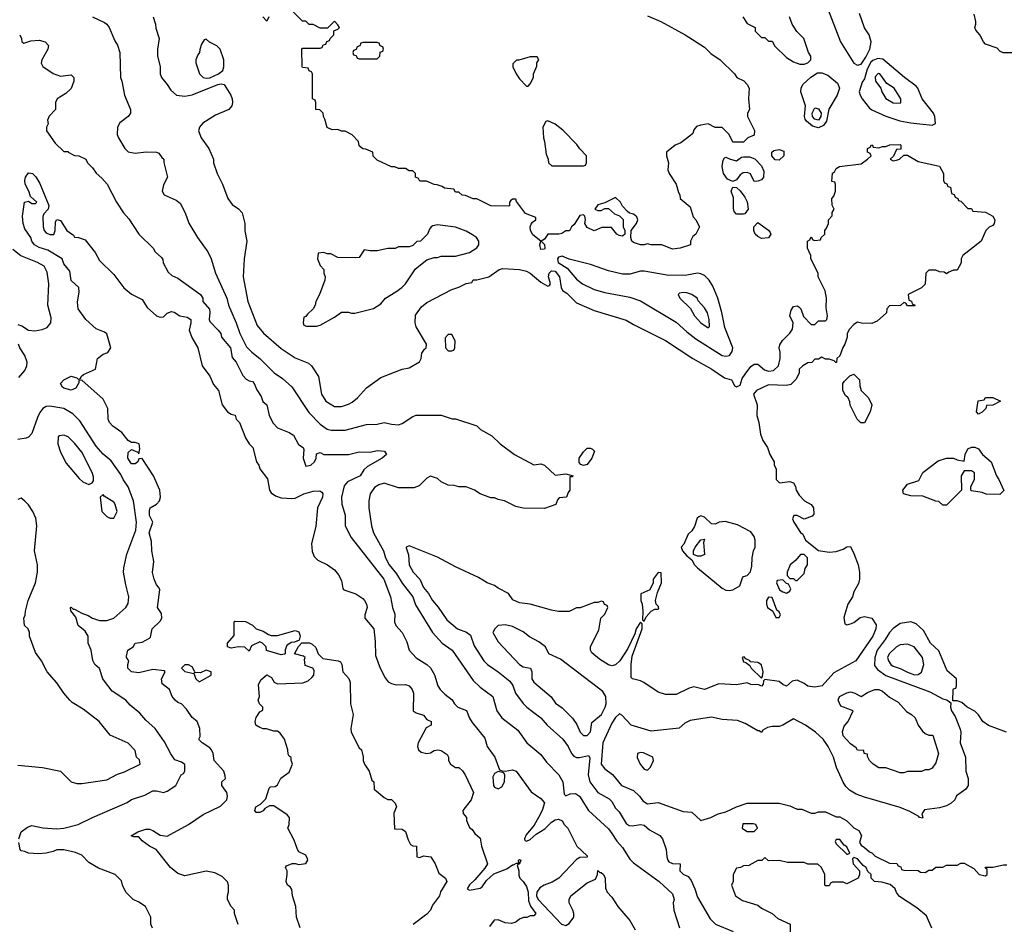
# Model space of a CAD drawing. Header units: inches. Extents: x 2348341 to 2479810, y 460419 to 613669.
# Tile 314 of 656: x 2362941 to 2368475, y 573070 to 578155. Entities that reach past the tile are written whole.
import ezdxf

# ---------------------------------------------------------------- set-up
doc = ezdxf.new("R2010")
doc.units = ezdxf.units.IN
doc.header["$MEASUREMENT"] = 0
doc.layers.add('C3567', color=7, linetype='Continuous')

msp = doc.modelspace()

# ---------------------------------------------------------------- linework, layer by layer
at = {"layer": 'C3567', "color": 2}
for points, elevation in [([(2366470, 578176), (2366544, 578144), (2366682, 578070), (2366790, 578001), (2366824.9, 577964.9), (2366878, 577930), (2366958, 577850), (2366972, 577830), (2367010.7, 577810.7), (2367030.7, 577790.7), (2367041, 577770), (2367038, 577710), (2367042, 577650), (2367032, 577630), (2367032, 577610), (2367071.1, 577531.1), (2367070, 577506), (2367034, 577490), (2367010, 577466), (2366950, 577466), (2366928, 577510), (2366890, 577548), (2366850, 577548.7), (2366810, 577569), (2366770, 577562.7), (2366744.7, 577555.3), (2366730, 577535.3), (2366724, 577516), (2366714, 577506), (2366656.7, 577463.3), (2366626, 577450), (2366576, 577410), (2366576, 577390), (2366586.8, 577350), (2366584.7, 577310), (2366591.1, 577291.1), (2366630.8, 577230.8), (2366643.6, 577183.6), (2366652, 577170), (2366654, 577150), (2366710, 577102), (2366726, 577046), (2366742, 577030), (2366762, 576990), (2366742, 576950), (2366724.7, 576935.3), (2366712, 576910), (2366710.9, 576889.1), (2366654, 576870), (2366610, 576864), (2366550, 576888.7), (2366491.1, 576888.9), (2366470, 576895.3), (2366450.9, 576889.1), (2366430.9, 576889.1), (2366390, 576902), (2366382, 576910), (2366375.3, 576930), (2366378, 576970), (2366408.7, 577010), (2366415.3, 577030), (2366410, 577046), (2366390, 577062), (2366368, 577068), (2366356.4, 577076.4), (2366330, 577106), (2366318, 577130), (2366290, 577155.3), (2366230, 577126), (2366190, 577114), (2366174, 577090), (2366190, 577082), (2366210, 577082), (2366230, 577094), (2366250, 577094), (2366283.6, 577063.6), (2366312.7, 577052.7), (2366332, 577032), (2366332, 576990), (2366342, 576970), (2366342, 576950), (2366330, 576938), (2366310, 576942), (2366298, 576950), (2366267.3, 576987.3), (2366212.7, 576987.3), (2366170, 576968), (2366130, 576986), (2366118, 577010), (2366122, 577030), (2366118, 577050), (2366110, 577058), (2366090, 577054), (2366057.3, 577002.7), (2366042, 576990), (2366031.6, 576968.4), (2366010, 576968), (2365987.9, 576952.1), (2365970.7, 576949.3), (2365910, 576949.2), (2365890, 576922), (2365872, 576910), (2365890, 576892), (2365892.4, 576870), (2365890, 576864), (2365870, 576862.7), (2365864.5, 576890), (2365869.2, 576910), (2365824.9, 576944.9), (2365811.3, 576970), (2365809.3, 576990), (2365815.1, 577004.9), (2365823.3, 577016.7), (2365842, 577030), (2365842, 577042), (2365784.8, 577064.8), (2365732.9, 577132.9), (2365730, 577146), (2365710, 577146), (2365702, 577138), (2365694, 577130), (2365694, 577110), (2365690, 577106), (2365590, 577108), (2365510, 577148), (2365490, 577148), (2365447.3, 577167.3), (2365428.4, 577168.4), (2365410, 577186), (2365390, 577186), (2365382, 577202), (2365328.4, 577208.4), (2365316.4, 577216.4), (2365287.3, 577227.3), (2365270, 577228), (2365227.3, 577247.3), (2365190, 577248), (2365182, 577262), (2365166, 577270), (2365166, 577290), (2365150, 577306), (2365130, 577306), (2365110, 577318), (2365070, 577318), (2365050, 577328), (2365030, 577328), (2364950, 577366), (2364927.3, 577387.3), (2364926, 577410), (2364887.3, 577427.3), (2364870, 577428), (2364850, 577446), (2364846, 577470), (2364810, 577508), (2364770, 577528), (2364750, 577528), (2364730, 577538), (2364696.4, 577536.4), (2364669.3, 577549.3), (2364656.4, 577596.4), (2364648, 577610), (2364646, 577630), (2364627.3, 577647.3), (2364606, 577650), (2364606, 577690), (2364602, 577702), (2364586, 577710), (2364586, 577850), (2364582, 577862), (2364567.3, 577867.3), (2364562, 577882), (2364530, 577886), (2364528, 577890), (2364526, 577990), (2364530, 577994), (2364630, 577994), (2364642, 577998), (2364647.3, 578012.7), (2364662, 578018), (2364667.3, 578032.7), (2364682, 578038), (2364686, 578050), (2364706, 578070), (2364707.3, 578092.7), (2364730, 578102), (2364738, 578110), (2364730, 578126), (2364710, 578146), (2364672, 578108), (2364630, 578108), (2364590, 578128), (2364568.4, 578128.4), (2364550, 578146), (2364530, 578146), (2364470, 578206)], 98), ([(2367475.1, 578235.1), (2367554.8, 578030), (2367630, 577911), (2367650, 577898.8), (2367670, 577904.7), (2367696.2, 577943.8), (2367719.5, 577990), (2367726, 578030), (2367715.3, 578070), (2367689.6, 578109.6), (2367662, 578190)], 102), ([(2368631.1, 578168.9), (2368634, 578110), (2368612, 578070), (2368592, 578050), (2368556.9, 577983.1), (2368530, 577968), (2368468.4, 577968.4), (2368450, 577978), (2368434, 577994), (2368370, 578018), (2368358, 578030), (2368338, 578070), (2368315.3, 578095.3), (2368309, 578110), (2368315.3, 578130), (2368314.6, 578145.4), (2368306.3, 578186.3)], 98), ([(2363350, 578170.8), (2363418.5, 578138.5), (2363431.3, 578130), (2363444.7, 578110), (2363475.3, 578035.3), (2363490.7, 578010.7), (2363504.7, 577970), (2363506.8, 577830), (2363514.8, 577810), (2363531, 577730), (2363564.7, 577650), (2363564.7, 577630), (2363551, 577610), (2363504.2, 577575.8), (2363490.4, 577550), (2363488.5, 577510), (2363497, 577490), (2363532.2, 577430), (2363551.5, 577411.5), (2363590, 577405.2), (2363652.1, 577412.1), (2363710.9, 577410.9), (2363723.6, 577403.6), (2363739.6, 577379.6), (2363750.9, 577370.9), (2363751.6, 577351.6), (2363771.3, 577270), (2363750, 577226), (2363742, 577190), (2363754, 577170), (2363819.8, 577139.8), (2363843.6, 577123.6), (2363872, 577070), (2363891.1, 577011.1), (2363941, 576930), (2363998.8, 576850), (2364017.3, 576810), (2364040.7, 576730), (2364104.9, 576590), (2364115.5, 576550), (2364158, 576450), (2364178, 576390), (2364215.9, 576315.9), (2364245.8, 576285.8), (2364291.3, 576250), (2364370.6, 576170.6), (2364417.5, 576137.5), (2364470, 576091.3), (2364567.1, 575947.1), (2364630, 575880.7), (2364670, 575854), (2364692.5, 575847.5), (2364770, 575847.3), (2364890, 575878.8), (2364950, 575881), (2364990, 575891), (2365030, 575881), (2365070, 575878), (2365090, 575884.7), (2365150, 575924.7), (2365169.1, 575930.9), (2365310, 575931.3), (2365371.6, 575911.6), (2365390, 575911.3), (2365510, 575872), (2365531.1, 575851.1), (2365595.3, 575815.3), (2365642, 575770), (2365722, 575710), (2365830, 575652), (2365870, 575658), (2365890, 575651), (2365950, 575594), (2366010, 575602), (2366051.6, 575591.6), (2366046, 575586), (2366034, 575586), (2366034, 575510), (2366023.6, 575496.4), (2366014, 575470), (2365972.7, 575467.3), (2365963.6, 575456.4), (2365954, 575430), (2365890, 575408), (2365771.6, 575408.4), (2365730, 575418), (2365666, 575450), (2365630, 575458), (2365610, 575468), (2365590, 575468), (2365530, 575488.7), (2365498, 575510), (2365450, 575528.7), (2365410, 575528.7), (2365383.6, 575536.4), (2365350, 575538), (2365310, 575558), (2365290, 575575.3), (2365250, 575588), (2365230, 575578), (2365185.4, 575534.6), (2365156.9, 575523.1), (2365070, 575524), (2364990, 575549), (2364959.8, 575540.2), (2364935.3, 575524.7), (2364910.9, 575489.1), (2364904, 575450), (2364904, 575410), (2364919.1, 575310), (2364930.5, 575270), (2364985.5, 575170), (2364998, 575130), (2365017.1, 575090), (2365059.2, 575039.2), (2365090, 574986.8), (2365150, 574911), (2365164.9, 574864.9), (2365260.7, 574710), (2365316, 574650), (2365371.3, 574610), (2365490, 574440.7), (2365530, 574402.8), (2365601, 574350), (2365622.8, 574270), (2365650, 574231.3), (2365741.4, 574161.4), (2365791.3, 574090), (2365870, 574024.7), (2365901.1, 573981.1), (2365970.7, 573910), (2365994, 573870), (2366000.7, 573800.7), (2366010, 573791.3), (2366035.9, 573804.1), (2366064.7, 573804.7), (2366087.7, 573790), (2366138.8, 573710), (2366250, 573606), (2366270, 573581), (2366296.4, 573536.4), (2366330, 573501), (2366370, 573436), (2366390, 573416), (2366536, 573310), (2366610, 573242), (2366618.8, 573210), (2366614.8, 573190), (2366618, 573150), (2366650.4, 573050)], 94), ([(2363691.6, 578171.6), (2363704.7, 578130), (2363706.4, 578106.4), (2363724.7, 578050), (2363716, 577990), (2363716, 577950), (2363730.9, 577890.9), (2363731, 577850), (2363738, 577830), (2363770.6, 577790.6), (2363790, 577758), (2363822, 577730), (2363870, 577724.9), (2363910, 577732.7), (2364054, 577790), (2364074.3, 577794.3), (2364090.2, 577790.2), (2364128.2, 577730), (2364135.8, 577710), (2364137.1, 577690), (2364132.7, 577670), (2364116.3, 577650), (2364041.7, 577618.3), (2363970, 577573.2), (2363950.8, 577550), (2363946.8, 577530), (2363961, 577490), (2364004.7, 577430), (2364030.7, 577370.7), (2364031.3, 577350), (2364051, 577290), (2364081, 577230), (2364111.3, 577150), (2364135.3, 577115.3), (2364170, 577091.3), (2364191, 577070), (2364206, 577010), (2364207.1, 576967.1), (2364218, 576910), (2364202.8, 576810), (2364197.3, 576710), (2364224, 576570), (2364276.7, 576436.7), (2364312.3, 576392.3), (2364410, 576307.3), (2364490, 576254.8), (2364564.5, 576224.5), (2364581, 576210), (2364620.7, 576150), (2364637.3, 576050), (2364661, 576010), (2364710, 575980.7), (2364750, 575980.7), (2364790, 575994), (2364810, 576004), (2364839, 576030), (2364890, 576086), (2364970, 576142.8), (2365090, 576191), (2365130, 576198), (2365188.4, 576231.6), (2365198, 576250), (2365200.4, 576279.6), (2365216.4, 576303.6), (2365226, 576310), (2365228, 576330), (2365170, 576428.7), (2365163.7, 576450), (2365166.3, 576493.7), (2365198.6, 576541.4), (2365230, 576566), (2365370, 576638), (2365408.9, 576651.1), (2365450, 576672), (2365482, 576678), (2365490, 576692), (2365510, 576692), (2365578, 576710), (2365635.3, 576750), (2365656.8, 576756.8), (2365750.6, 576750.6), (2365790, 576740.7), (2365810.4, 576730.4), (2365870, 576678.8), (2365910, 576656), (2365919.3, 576660.7), (2365924, 576670), (2365914, 576710), (2365916.9, 576730), (2365930, 576743.1), (2365950, 576740.8), (2365975, 576710), (2365984, 576650), (2365992.2, 576632.2), (2366016.7, 576616.7), (2366070, 576564), (2366170, 576520.7), (2366350, 576466), (2366390, 576441), (2366570, 576351), (2366724.7, 576250), (2366831.3, 576190), (2366902.5, 576142.5), (2366942, 576130), (2366958, 576098), (2366970, 576091.3), (2366990, 576101), (2367002.5, 576137.5), (2367018, 576162), (2367050, 576204.7), (2367070, 576218), (2367090, 576218), (2367127.5, 576187.5), (2367150, 576178.8), (2367178, 576182), (2367205.2, 576210), (2367215.3, 576250), (2367214.6, 576285.4), (2367208.7, 576310), (2367213.6, 576326.4), (2367228.9, 576351.1), (2367270, 576392), (2367284.7, 576415.3), (2367289, 576450), (2367269, 576490), (2367278, 576522), (2367290, 576542), (2367310, 576546), (2367321, 576541), (2367331.3, 576530), (2367346, 576486), (2367390, 576442), (2367410, 576442), (2367430, 576462), (2367470, 576462), (2367478, 576470), (2367482, 576490), (2367474.6, 576534.6), (2367475.3, 576590), (2367469, 576630), (2367428.7, 576710), (2367428, 576730), (2367388, 576810), (2367388, 576830), (2367368, 576870), (2367368, 576910), (2367382, 576918), (2367390, 576934), (2367398, 576918), (2367410, 576914), (2367442, 576918), (2367446, 576930), (2367466, 576950), (2367466, 576970), (2367476.4, 576983.6), (2367486, 577010), (2367486, 577030), (2367507.3, 577052.7), (2367508.4, 577071.6), (2367518, 577090), (2367507.3, 577112.7), (2367506, 577150), (2367516.4, 577163.6), (2367526, 577190), (2367526, 577230), (2367522, 577242), (2367506, 577246), (2367510, 577291.3), (2367520.4, 577299.6), (2367530, 577318), (2367548, 577330), (2367670, 577344.7), (2367706, 577370), (2367726, 577390), (2367722, 577402), (2367706, 577410), (2367706, 577430), (2367722, 577438), (2367728.4, 577451.6), (2367734, 577450), (2367738, 577438), (2367770, 577434), (2367790, 577442), (2367810, 577442), (2367832, 577452), (2367890, 577454), (2367894, 577450), (2367892.7, 577427.3), (2367870, 577426), (2367852.7, 577387.3), (2367834, 577370), (2367850, 577362), (2367870, 577364.7), (2367886, 577370), (2367910, 577394), (2367930, 577394), (2367990, 577358), (2368111, 577331), (2368134, 577290), (2368134, 577250), (2368138, 577238), (2368152.7, 577232.7), (2368158, 577218), (2368172.7, 577212.7), (2368178, 577178), (2368192.7, 577172.7), (2368198, 577158), (2368214, 577150), (2368218, 577138), (2368230, 577134), (2368270, 577094), (2368290, 577094), (2368298, 577078), (2368370, 577072), (2368411.1, 577051.1), (2368422, 577030), (2368418, 577010), (2368410, 576998), (2368390, 576988), (2368371.1, 576968.9), (2368344.7, 576910), (2368242, 576830), (2368232, 576810), (2368231.6, 576788.4), (2368210, 576746), (2368190, 576746), (2368163.6, 576736.4), (2368150, 576726), (2368136.4, 576736.4), (2368110, 576738), (2368090, 576746), (2368050, 576746), (2368034, 576730), (2368031.1, 576668.9), (2368010, 576648), (2367934, 576610), (2367938, 576578), (2367952.7, 576572.7), (2367958, 576558), (2367974, 576550), (2367970, 576546), (2367930, 576546), (2367922, 576562), (2367910, 576566), (2367891.6, 576548.4), (2367830, 576546), (2367814, 576530), (2367812.7, 576507.3), (2367759.6, 576460.4), (2367730, 576448), (2367671.6, 576448.4), (2367650, 576454), (2367630, 576442), (2367604.5, 576415.5), (2367591.3, 576390), (2367591.3, 576370), (2367578, 576330), (2367567.1, 576312.9), (2367550, 576266), (2367534, 576250), (2367532.7, 576227.3), (2367527.3, 576227.3), (2367518, 576238), (2367490, 576246), (2367470, 576246), (2367450, 576258), (2367430, 576246), (2367410, 576246), (2367392.7, 576227.3), (2367370, 576226), (2367342, 576210), (2367322, 576190), (2367322, 576170), (2367305.4, 576134.6), (2367276, 576104), (2367250, 576099), (2367150, 576102), (2367082, 576070), (2367066, 576050), (2367086, 575990), (2367084.7, 575930), (2367096, 575890), (2367105.4, 575825.4), (2367118, 575790), (2367144.7, 575750), (2367158, 575710), (2367182, 575670), (2367182, 575650), (2367192, 575630), (2367192, 575570), (2367211.6, 575551.6), (2367270, 575558.8), (2367290.6, 575550.6), (2367301, 575530), (2367304.7, 575510), (2367321.4, 575481.4), (2367351.3, 575450), (2367390.4, 575430.4), (2367402.8, 575410), (2367404.7, 575375.3), (2367395.3, 575364.7), (2367350, 575348), (2367310, 575368), (2367292.7, 575367.3), (2367284.7, 575350), (2367292, 575330), (2367330, 575272), (2367342, 575262), (2367358, 575230), (2367430, 575172), (2367490, 575161), (2367530, 575164.7), (2367570, 575178), (2367590, 575192), (2367610, 575194), (2367630, 575154), (2367653.4, 575090), (2367660.7, 575050), (2367660.5, 575010), (2367654.9, 574985.1), (2367630, 574938), (2367621, 574910), (2367596, 574870), (2367574, 574794), (2367578, 574758), (2367590, 574754), (2367610, 574758), (2367630, 574766), (2367665.6, 574794.4), (2367690, 574801), (2367730.6, 574790.6), (2367754, 574754), (2367753.4, 574730), (2367735.5, 574690), (2367641, 574550), (2367517.3, 574482.7), (2367452, 574410), (2367410, 574403.7), (2367370, 574409.2), (2367350, 574424), (2367310, 574442), (2367283.6, 574436.4), (2367250, 574408), (2367230, 574418), (2367210, 574435.3), (2367130, 574446), (2367122, 574438), (2367119.6, 574420.4), (2367110.9, 574409.1), (2367095.3, 574415.3), (2367050, 574418), (2367030, 574428), (2366970, 574415.3), (2366870, 574422), (2366790, 574389), (2366730, 574404), (2366703.4, 574396.6), (2366630, 574361.2), (2366570, 574362), (2366530, 574375.3), (2366449.3, 574429.3), (2366430, 574439), (2366386, 574450), (2366378, 574458), (2366377, 574530), (2366383.3, 574576.7), (2366439.3, 574730), (2366439, 574759), (2366430, 574768), (2366406.8, 574730), (2366398, 574702), (2366359.3, 574620.7), (2366314.8, 574550), (2366290, 574528.7), (2366270, 574522), (2366250, 574528.7), (2366200.2, 574560.2), (2366156.4, 574596.4), (2366148.7, 574610), (2366148.9, 574631.1), (2366196.4, 574723.6), (2366208, 574790), (2366230, 574814), (2366246, 574850), (2366242, 574862), (2366227.3, 574867.3), (2366222, 574882), (2366210, 574886), (2366190, 574878), (2366170, 574878), (2366091.1, 574848.9), (2366070, 574848), (2366030, 574828), (2365970, 574828.7), (2365930, 574835.3), (2365809.3, 574869.3), (2365750, 574877.2), (2365713.6, 574893.6), (2365689.3, 574929.3), (2365630, 574959), (2365610, 574974), (2365568, 574990), (2365520.2, 575020.2), (2365390, 575079.3), (2365290, 575132.7), (2365130, 575198), (2365114, 575190), (2365114, 575186), (2365126, 575146), (2365130.8, 575090), (2365153.4, 575050), (2365190.7, 575010), (2365210, 574964), (2365239.1, 574930), (2365262, 574890), (2365293.3, 574853.3), (2365340.9, 574780.9), (2365401, 574730), (2365452, 574712), (2365474.4, 574694.4), (2365494.6, 574634.6), (2365550, 574551), (2365571, 574530), (2365631, 574490), (2365696.7, 574436.7), (2365712.8, 574412.8), (2365728.5, 574368.5), (2365770, 574311), (2365791, 574290), (2365870, 574231), (2365906, 574190), (2365994, 574110), (2366022.8, 574070), (2366042.8, 574030), (2366055.9, 574015.9), (2366070, 574007.3), (2366087.5, 574007.5), (2366138.8, 574018.8), (2366146, 574006), (2366135.5, 573910), (2366146, 573870), (2366191, 573810), (2366254.6, 573774.6), (2366270, 573761), (2366290, 573722), (2366310, 573702), (2366350, 573636), (2366366, 573626), (2366382.8, 573622.8), (2366430, 573630.4), (2366450, 573627.3), (2366480.3, 573600.2), (2366538.8, 573570), (2366553.4, 573550), (2366574.8, 573490), (2366578, 573450), (2366584.7, 573430), (2366590, 573422), (2366610, 573412), (2366654, 573410), (2366651.3, 573370), (2366670, 573351.3), (2366698, 573338), (2366715.3, 573315.3), (2366736, 573270), (2366750, 573222), (2366821.4, 573101.4), (2366852, 573070), (2366952, 573030)], 98), ([(2364342, 578170), (2364330, 578146), (2364308, 578170)], 98), ([(2367006, 578170), (2367030, 578134), (2367074, 578110), (2367074, 578090), (2367110, 578054), (2367130, 578054), (2367150, 578034), (2367170, 578034), (2367185.4, 578005.4), (2367250, 577942), (2367290, 577918), (2367325.4, 577905.4), (2367350, 577904.7), (2367370, 577912), (2367388, 577930), (2367388, 577950), (2367375.3, 577970), (2367348, 578050), (2367308.9, 578088.9), (2367282, 578130), (2367268, 578170)], 102), ([(2362941, 578070), (2362952, 578050), (2362954, 578030), (2362963.6, 578023.6), (2363003.7, 578036.3), (2363050, 578039.1), (2363084.7, 578030), (2363102.8, 578010), (2363098.8, 577990), (2363066, 577930), (2363062, 577910), (2363071.6, 577891.6), (2363130, 577852), (2363170, 577838), (2363230, 577844.7), (2363244.7, 577830), (2363244.7, 577810), (2363230, 577768.7), (2363199.8, 577740.2), (2363152, 577710), (2363142, 577690), (2363142, 577650), (2363107.5, 577612.5), (2363098, 577590), (2363102, 577570), (2363092, 577550), (2363092, 577530), (2363139.8, 577459.8), (2363190, 577414), (2363214, 577414), (2363214, 577410), (2363250, 577392), (2363274, 577390), (2363312, 577370), (2363322, 577350), (2363350, 577322), (2363370, 577292), (2363403.6, 577263.6), (2363432, 577230), (2363484.7, 577130), (2363524.7, 577070), (2363555.3, 577035.3), (2363611.3, 576950), (2363691.1, 576871.1), (2363702, 576850), (2363738.8, 576818.8), (2363746, 576806), (2363747.3, 576787.3), (2363775.3, 576735.3), (2363796, 576716), (2363830, 576701), (2363958, 576610), (2363970.7, 576590), (2363970.8, 576570), (2364007.7, 576527.7), (2364010.5, 576509.5), (2364005.5, 576470), (2364010, 576458), (2364056, 576410), (2364070.8, 576390), (2364076, 576370), (2364126, 576310), (2364136, 576256), (2364158, 576230), (2364194.4, 576154.4), (2364214.4, 576134.4), (2364230, 576124.7), (2364250, 576121), (2364258.8, 576110), (2364273.4, 576073.4), (2364297.6, 576037.6), (2364308.5, 576008.5), (2364330.7, 575990), (2364343, 575930), (2364366.2, 575886.2), (2364390, 575860.7), (2364455.1, 575835.1), (2364479.9, 575819.9), (2364507.3, 575767.3), (2364534, 575750), (2364538, 575738), (2364534.8, 575690), (2364550, 575644.7), (2364578, 575650), (2364598, 575670), (2364608, 575690), (2364610, 575714), (2364630, 575722), (2364651.1, 575711.1), (2364790, 575711), (2364850, 575724.9), (2364910, 575723), (2364950, 575733.4), (2364992, 575730), (2365002, 575710), (2364978, 575690), (2364896.4, 575643.6), (2364875.5, 575624.5), (2364854.8, 575590), (2364782.8, 575557.3), (2364764.8, 575535.2), (2364750.7, 575470.7), (2364750.9, 575430.9), (2364771, 575370), (2364771.3, 575310), (2364804.4, 575244.4), (2364987.3, 575010), (2365024.9, 574910), (2365037.3, 574850), (2365050, 574814), (2365046.8, 574770), (2365056, 574750), (2365091, 574710), (2365116.8, 574656.8), (2365131, 574610), (2365170, 574567.3), (2365230, 574531), (2365250, 574511), (2365272.5, 574472.5), (2365290.7, 574410), (2365304, 574390), (2365330, 574364), (2365372.5, 574332.5), (2365384, 574310), (2365402.8, 574290), (2365452.3, 574272.3), (2365468.5, 574228.5), (2365484.1, 574204.1), (2365555.9, 574115.9), (2365567.7, 574070), (2365610.8, 574010), (2365638, 573938), (2365652, 573932), (2365670, 573931.3), (2365710, 573938.8), (2365731.3, 573930), (2365815.3, 573815.3), (2365870, 573778), (2365890, 573752), (2365877.1, 573710), (2365857.6, 573670), (2365832.8, 573627.3), (2365787.9, 573572.1), (2365779.1, 573550), (2365780.5, 573540.5), (2365790, 573537.3), (2365810, 573547.2), (2365843.7, 573576.3), (2365893.2, 573606.8), (2365930, 573643.8), (2365950, 573657.1), (2365970, 573661), (2365990, 573651.3), (2366002, 573630), (2366022, 573610), (2366072, 573510), (2366130, 573454), (2366130, 573448), (2366090, 573445.2), (2366070, 573434), (2365970.5, 573330), (2365932.9, 573307.1), (2365889.3, 573290.7), (2365864.5, 573275.5), (2365848.1, 573250), (2365846.2, 573230), (2365856, 573210), (2365985.7, 573070), (2366010, 573063.6), (2366030, 573074.4), (2366054.7, 573110), (2366055.6, 573130), (2366050, 573148.7), (2366029.7, 573190), (2366029.8, 573210.2), (2366039.6, 573230), (2366130, 573302.8), (2366176.5, 573323.5), (2366189, 573350), (2366190, 573372), (2366202, 573362), (2366210, 573362), (2366222, 573350), (2366231.3, 573330), (2366232.7, 573272.7), (2366242, 573250), (2366270, 573222), (2366302, 573170), (2366370, 573092), (2366399.6, 573039.6)], 90), ([(2364168.9, 573068.9), (2364148.7, 573130), (2364148, 573150), (2364129.1, 573169.1), (2364108.9, 573208.9), (2364108.7, 573230), (2364115.3, 573250), (2364115.3, 573290), (2364108.9, 573308.9), (2364088.7, 573330), (2364079.3, 573339.3), (2364038.6, 573358.6), (2363990, 573369.2), (2363870, 573342), (2363830, 573355.3), (2363789.3, 573389.3), (2363708, 573490), (2363670, 573509), (2363630, 573539), (2363610, 573562), (2363582, 573562), (2363568, 573568), (2363606, 573590), (2363650, 573604.7), (2363670, 573604.7), (2363690, 573598), (2363730, 573571.3), (2363770, 573566), (2363890, 573631.3), (2363972.5, 573687.5), (2364070, 573734.8), (2364105.2, 573770), (2364109.3, 573790), (2364105.2, 573810), (2364078, 573850), (2364078, 573870), (2364098, 573890), (2364096.4, 573903.6), (2364089.2, 573930), (2364034, 573990), (2364029, 574030), (2364019, 574050), (2364010, 574062), (2363966, 574090), (2363950, 574106), (2363948, 574110), (2363955.3, 574124.7), (2363954, 574170), (2363939, 574210), (2363910, 574233.2), (2363879.1, 574279.1), (2363850, 574309.2), (2363830, 574317.2), (2363814, 574330), (2363799, 574350), (2363784, 574390), (2363742, 574422), (2363738, 574450), (2363758, 574490), (2363755.3, 574495.3), (2363690, 574502.7), (2363610, 574484), (2363569.4, 574489.4), (2363548.7, 574510), (2363548.9, 574531.1), (2363555.3, 574550), (2363542, 574570), (2363542, 574578), (2363548.7, 574610), (2363578, 574630), (2363590, 574651), (2363630, 574656), (2363670, 574678), (2363675.5, 574684.5), (2363686, 574730), (2363730, 574774.8), (2363739.5, 574790), (2363737.2, 574817.2), (2363716, 574850), (2363729, 574950), (2363724, 574964), (2363710, 574978), (2363696, 575010), (2363686.8, 575046.8), (2363695.1, 575110), (2363682.9, 575170), (2363681.2, 575221.2), (2363669.7, 575270), (2363689, 575330), (2363670, 575368), (2363670, 575394), (2363675.3, 575410), (2363710, 575430.8), (2363726, 575450), (2363731.8, 575470), (2363729.5, 575509.5), (2363693.2, 575590), (2363630, 575688), (2363610, 575686), (2363604.7, 575670), (2363590, 575659), (2363570, 575659), (2363561.2, 575670), (2363549.6, 575690), (2363550, 575722), (2363570, 575738), (2363604.7, 575724.7), (2363610, 575714), (2363617.2, 575742.8), (2363612.7, 575770), (2363590, 575779), (2363570, 575779), (2363550, 575788.7), (2363514.7, 575834.8), (2363465.2, 575870), (2363445.2, 575890), (2363439, 575910), (2363436, 575970), (2363410, 576022), (2363290, 576128), (2363274, 576126), (2363274, 576114), (2363256.4, 576083.6), (2363230, 576072.7), (2363190, 576084.5), (2363181.2, 576090), (2363169.6, 576109.6), (2363190, 576130.8), (2363230, 576151), (2363262, 576142), (2363270, 576134), (2363282, 576138), (2363286, 576150), (2363299, 576161), (2363368, 576190), (2363379, 576250), (2363410, 576274.8), (2363436, 576284), (2363453.2, 576310), (2363430, 576388.7), (2363418, 576398), (2363370, 576417.2), (2363312.7, 576470), (2363270, 576528.7), (2363266.8, 576566.8), (2363275.5, 576624.5), (2363274, 576650), (2363230, 576688.7), (2363222, 576742), (2363190, 576782), (2363179.3, 576810), (2363099.7, 576859.7), (2363050, 576874.5), (2363025.2, 576890), (2363009.2, 576910), (2363004, 576930), (2362970, 576979), (2362960.7, 577010), (2362956.2, 577050), (2362968, 577130), (2362990, 577134), (2363010, 577122), (2363030, 577122), (2363038, 577130), (2363001.2, 577161.2), (2362992.7, 577190), (2362972.7, 577230), (2362969.2, 577250), (2362974.5, 577270), (2362990, 577294), (2363014, 577290), (2363031.8, 577271.8), (2363054.9, 577234.9), (2363104.7, 577110), (2363102, 577090), (2363076, 577064), (2363070.9, 577049.1), (2363073, 576990), (2363079.1, 576970), (2363090, 576957.3), (2363110, 576947.7), (2363132.1, 576947.9), (2363140.9, 576970), (2363141.5, 577018.5), (2363149.2, 577030.8), (2363170, 577026), (2363206.8, 576970), (2363242.8, 576942.8), (2363250, 576932), (2363271.1, 576931.1), (2363310, 576918), (2363365.4, 576845.4), (2363390, 576802), (2363470, 576722), (2363527.1, 576647.1), (2363570, 576611.3), (2363630, 576582), (2363656.8, 576536.8), (2363710, 576491), (2363730, 576482.8), (2363750, 576484.7), (2363770, 576504.7), (2363794.8, 576514.8), (2363810, 576511.3), (2363842, 576490), (2363882, 576482), (2363902.8, 576470), (2363903, 576450), (2363893.4, 576410), (2363908.1, 576368.1), (2363942, 576310), (2363966.8, 576210), (2364010, 576151.3), (2364030, 576104.7), (2364058.8, 576070), (2364079.1, 575990), (2364110, 575950.8), (2364130, 575938), (2364151.3, 575931.3), (2364158, 575910), (2364177.3, 575890), (2364210, 575804.7), (2364230, 575771.3), (2364251.3, 575750), (2364271.3, 575670), (2364286, 575650), (2364291.3, 575630), (2364334.4, 575574.4), (2364346, 575510), (2364355.3, 575495.3), (2364378.8, 575478.8), (2364410, 575466.8), (2364470, 575462.8), (2364490, 575466), (2364538, 575490), (2364590, 575505.5), (2364627.3, 575507.3), (2364639.3, 575499.3), (2364644, 575490), (2364643, 575470), (2364614.8, 575410), (2364605.4, 575305.4), (2364581, 575210), (2364585.4, 575165.4), (2364596.9, 575136.9), (2364616.9, 575116.9), (2364672, 575090), (2364710, 575062), (2364733.7, 575033.7), (2364750, 575002), (2364756.9, 574956.9), (2364762, 574950), (2364830, 574926.8), (2364870, 574901), (2364878.8, 574890), (2364890.8, 574870), (2364894.8, 574850), (2364881, 574810), (2364881, 574790), (2364930.8, 574730), (2364939.9, 574659.9), (2364941.1, 574581.1), (2364968, 574510), (2364995.2, 574455.2), (2365013, 574433), (2365030, 574422.8), (2365056.8, 574416.8), (2365110, 574417.3), (2365131, 574410), (2365146.8, 574390), (2365154, 574370), (2365152, 574270), (2365170, 574258), (2365210, 574244.7), (2365230, 574222), (2365254, 574210), (2365254, 574190), (2365226.4, 574173.6), (2365180.7, 574090), (2365177.3, 574070), (2365182.8, 574050), (2365198, 574038), (2365230, 574030.6), (2365250, 574034), (2365270, 574046), (2365290.6, 574050.6), (2365310, 574046), (2365343.6, 574023.6), (2365352, 574010), (2365352, 573990), (2365362, 573970), (2365390, 573952), (2365410, 573951.3), (2365430, 573932), (2365444.7, 573910), (2365491, 573810), (2365478, 573770), (2365432, 573710), (2365432.7, 573692.7), (2365452, 573670), (2365452.7, 573652.7), (2365470, 573614), (2365483.6, 573603.6), (2365499.6, 573579.6), (2365530, 573554), (2365536, 573510), (2365570.6, 573410.6), (2365555.1, 573384.9), (2365499.9, 573320.1), (2365470, 573292.3), (2365456, 573270), (2365470, 573262), (2365530, 573273.4), (2365539.7, 573280.3), (2365564.4, 573315.6), (2365606.1, 573353.9), (2365678.6, 573381.4), (2365710, 573404), (2365716.5, 573403.5), (2365734, 573414), (2365746, 573414), (2365744, 573430), (2365750, 573434), (2365758, 573430), (2365751, 573409), (2365738, 573402), (2365746, 573370), (2365746.4, 573346.4), (2365752, 573330), (2365771.1, 573311.1), (2365790, 573282), (2365798, 573250), (2365801.6, 573201.6), (2365812.8, 573172.8), (2365842, 573130), (2365830, 573118), (2365810, 573118), (2365791.6, 573108.4), (2365772.7, 573107.3), (2365750, 573098), (2365730, 573082), (2365705.4, 573074.6), (2365670, 573079), (2365630, 573095.3), (2365607.1, 573092.9), (2365582, 573058)], 86), ([(2362930, 576441), (2362953.2, 576433.2), (2362990.5, 576410.5), (2363025.8, 576405.8), (2363067, 576413), (2363095.1, 576424.9), (2363115.3, 576450), (2363118, 576478), (2363098.4, 576550), (2363105.6, 576670), (2363095.6, 576735.6), (2363079, 576770), (2363042, 576790), (2362946.6, 576826.6), (2362902.4, 576862.4)], 90), ([(2362937.2, 576142.8), (2362970, 576182), (2362981.2, 576210), (2362984, 576230), (2362970, 576268), (2362942, 576310), (2362935.3, 576330)], 90), ([(2362937.2, 573550), (2362949, 573590), (2362984.7, 573615.3), (2363010, 573624.7), (2363071.6, 573611.6), (2363150, 573606), (2363190, 573611), (2363270, 573631), (2363350, 573671), (2363544.7, 573755.3), (2363570, 573771), (2363644.7, 573795.3), (2363690, 573821), (2363710, 573821), (2363750, 573811.3), (2363770, 573818), (2363818, 573850), (2363848, 573910), (2363862, 573918), (2363868.7, 573930), (2363868.4, 573968.4), (2363850, 573982), (2363813.6, 573993.6), (2363790, 574028), (2363755.5, 574095.5), (2363702, 574170), (2363650, 574218), (2363616.5, 574256.5), (2363562, 574302), (2363538, 574330), (2363460.9, 574380.9), (2363417.5, 574437.5), (2363409.2, 574450), (2363390, 574508), (2363364, 574530), (2363352.3, 574552.3), (2363342.7, 574610), (2363326, 574650), (2363326, 574690), (2363310, 574717.2), (2363269.6, 574749.6), (2363256.5, 574796.5), (2363228, 574832), (2363226, 574850), (2363230, 574852), (2363242, 574842), (2363250, 574842), (2363290, 574818), (2363326.4, 574806.4), (2363350.9, 574790.9), (2363390, 574778), (2363430, 574778), (2363470, 574791.3), (2363538, 574850), (2363550, 574874), (2363554, 574910), (2363537.2, 574977.2), (2363525.2, 575050), (2363525.6, 575074.4), (2363542.7, 575150), (2363594.2, 575285.8), (2363598.4, 575330), (2363580.7, 575450), (2363550, 575529), (2363522.7, 575570), (2363510, 575599), (2363454.8, 575674.8), (2363410, 575713.2), (2363370, 575757.2), (2363279.6, 575899.6), (2363238.9, 575938.9), (2363190, 575969.2), (2363110, 575982.7), (2363090, 575981.2), (2363071.3, 575970), (2363053.4, 575946.6), (2363041.1, 575918.9), (2363010, 575828), (2362990, 575808), (2362976.9, 575803.1), (2362930, 575795.3)], 90), ([(2362930, 573964.7), (2363070, 573951.3), (2363170, 573931), (2363231.1, 573871.1), (2363262, 573862), (2363290, 573861), (2363430, 573882.8), (2363490, 573914), (2363530, 573927.3), (2363618, 573970), (2363613.6, 573993.6), (2363598, 574010), (2363590, 574046), (2363550, 574088), (2363450, 574134), (2363388.7, 574210), (2363298.6, 574278.6), (2363236.5, 574316.5), (2363222, 574330), (2363188.7, 574370), (2363150, 574428), (2363095.3, 574490), (2363064, 574550), (2363030, 574598), (2362995.3, 574690), (2362995.3, 574710), (2362988.7, 574730), (2362968.7, 574750), (2362964, 574790), (2362972.7, 574807.3), (2362974, 574830), (2362989.2, 574890), (2363029.2, 574990), (2363040.7, 575050), (2363040.5, 575090), (2363023.7, 575170), (2363037.2, 575310), (2363032.5, 575352.5), (2363015.3, 575390), (2362990, 575428), (2362970, 575448), (2362950, 575466), (2362930, 575458)], 94), ([(2368488, 574150), (2368386.8, 574186.8), (2368354, 574210), (2368330, 574248), (2368310, 574268), (2368266, 574290), (2368236.4, 574316.4), (2368210, 574326), (2368186, 574326), (2368187.3, 574387.3), (2368190, 574394), (2368202, 574398), (2368206, 574410), (2368206, 574450), (2368154.6, 574494.6), (2368107, 574607), (2368059.3, 574650), (2368021.2, 574721.2), (2367979, 574759), (2367950, 574769.2), (2367890, 574761.2), (2367850, 574732.3), (2367830, 574709.3), (2367806, 574670), (2367759.5, 574610), (2367747, 574570), (2367745.3, 574525.3), (2367762, 574502), (2367810, 574468.7), (2368056.7, 574376.7), (2368130, 574338), (2368152, 574332), (2368174, 574314), (2368172, 574290), (2368178, 574270), (2368198, 574238), (2368227.5, 574167.5), (2368230.8, 574150), (2368227.3, 574090), (2368256, 574010), (2368258, 573930), (2368271.3, 573890), (2368271, 573850), (2368258, 573830), (2368207.1, 573792.9), (2368196, 573770), (2368176, 573750), (2368150, 573736), (2368110, 573723.7), (2368027.1, 573712.9), (2368011.3, 573690), (2368018, 573670), (2368014.4, 573665.6), (2367998, 573670), (2367995.3, 573675.3), (2367943.3, 573703.3), (2367890, 573726), (2367690, 573784), (2367642, 573802), (2367604.7, 573824.7), (2367584.7, 573844.7), (2367569.3, 573869.3), (2367532.1, 573952.1), (2367515.1, 574010), (2367484.5, 574070), (2367457.6, 574110), (2367414, 574150), (2367357, 574190), (2367290, 574224), (2367230.9, 574189.1), (2367210, 574182), (2367170, 574182), (2367143.6, 574176.4), (2367118, 574162), (2367110, 574148), (2367098, 574158), (2367090, 574158), (2367018, 574198), (2366975.5, 574215.5), (2366890, 574221.2), (2366830, 574235.1), (2366710, 574215.1), (2366679.9, 574200.1), (2366647.1, 574172.9), (2366490, 574156), (2366378, 574190), (2366326, 574246), (2366312.3, 574252.3), (2366290, 574233.2), (2366270, 574201.2), (2366219.1, 574090), (2366208.4, 573970), (2366230, 573944), (2366272.5, 573912.5), (2366322.8, 573850), (2366390, 573822), (2366424, 573790), (2366443.1, 573763.1), (2366470, 573747.3), (2366530, 573754.8), (2366670, 573704.7), (2366719.6, 573699.6), (2366770, 573654), (2366826, 573670), (2366866, 573690), (2366910, 573702), (2366968.9, 573731.1), (2367030, 573751.3), (2367208.9, 573751.1), (2367270, 573736), (2367310, 573718), (2367336.9, 573716.9), (2367390, 573694), (2367410, 573694), (2367430, 573702), (2367470, 573702), (2367530, 573674), (2367550, 573674), (2367590, 573652), (2367630, 573612), (2367656.9, 573596.9), (2367672, 573570), (2367662, 573530), (2367670, 573514), (2367690, 573502), (2367716.9, 573476.9), (2367730.9, 573470.9), (2367750, 573452), (2367830, 573414), (2367871.6, 573411.6), (2367878, 573398), (2367892.7, 573392.7), (2367898, 573378), (2367910, 573374), (2367990, 573372), (2368003.6, 573363.6), (2368030, 573362), (2368050, 573374), (2368070, 573374), (2368090, 573392), (2368130, 573392), (2368150, 573402), (2368210, 573402), (2368230, 573414), (2368250, 573414), (2368303.6, 573383.6), (2368334, 573350), (2368370, 573342), (2368378, 573350), (2368378, 573378), (2368367.3, 573387.3), (2368368.4, 573391.6), (2368410, 573392), (2368470, 573404.7), (2368490, 573404.7)], 102), ([(2364517.2, 573050), (2364497.2, 573110), (2364493.2, 573170), (2364474, 573230), (2364470, 573266), (2364460.4, 573280.4), (2364446, 573290), (2364438, 573310), (2364445.2, 573350), (2364444, 573370), (2364435.3, 573390), (2364441.2, 573398.8), (2364471.6, 573411.6), (2364490, 573412), (2364510, 573406), (2364550, 573411.3), (2364561.2, 573430), (2364558.6, 573438.6), (2364550, 573458), (2364510, 573478), (2364502, 573490), (2364483.1, 573543.1), (2364448.7, 573610), (2364455.3, 573630), (2364458, 573670), (2364444.7, 573684.7), (2364370, 573735.3), (2364344.7, 573735.3), (2364319.6, 573720.4), (2364310, 573708), (2364290, 573698), (2364270, 573698), (2364262, 573710), (2364268, 573730), (2364295.3, 573744.7), (2364324, 573776), (2364344, 573836), (2364350, 573842), (2364376.4, 573843.6), (2364390, 573854), (2364408.7, 573891.3), (2364455.5, 573924.5), (2364475.3, 573970), (2364467.3, 573992.7), (2364467.3, 574007.3), (2364455.3, 574015.3), (2364450, 574026), (2364449, 574050), (2364428.7, 574110), (2364404.7, 574144.7), (2364390, 574155.3), (2364370, 574155.3), (2364328.4, 574168.4), (2364308.9, 574168.9), (2364290, 574175.3), (2364269, 574190), (2364265.2, 574210), (2364270, 574232), (2364290, 574264.7), (2364307.3, 574272.7), (2364308, 574290), (2364289.1, 574309.1), (2364282, 574330), (2364289, 574351), (2364284.1, 574415.9), (2364296.5, 574443.5), (2364330, 574472), (2364356.9, 574456.9), (2364371.6, 574431.6), (2364390, 574422), (2364532.9, 574427.1), (2364562, 574438), (2364583.2, 574456.8), (2364594, 574470), (2364596, 574496), (2364588.9, 574508.9), (2364544.7, 574524.7), (2364542, 574558), (2364546, 574570), (2364536.4, 574576.4), (2364486, 574590), (2364508.4, 574631.6), (2364527.3, 574652.7), (2364570, 574651.3), (2364585.4, 574645.4), (2364605.4, 574625.4), (2364618, 574590), (2364644.9, 574564.9), (2364731, 574551), (2364744.7, 574544.7), (2364751.3, 574530), (2364758, 574490), (2364790.8, 574450.8), (2364798, 574430), (2364801, 574310), (2364816, 574250), (2364802.8, 574170), (2364804, 574150), (2364850, 574062), (2364862, 574050), (2364871, 574011), (2364870.8, 573990), (2364878.8, 573970), (2364906, 573930), (2364921, 573881), (2364932, 573870), (2364934, 573830), (2364990, 573782), (2365010, 573772), (2365030, 573771.3), (2365051.3, 573750), (2365058, 573730), (2365044.7, 573695.3), (2365046.8, 573606.8), (2365090, 573604.7), (2365110, 573592), (2365124.5, 573544.5), (2365138, 573518), (2365150, 573511.3), (2365172, 573510), (2365174, 573450), (2365190, 573444.7), (2365210, 573454), (2365251.3, 573450), (2365276, 573410), (2365296.9, 573356.9), (2365334, 573330), (2365342, 573310), (2365307.1, 573252.9), (2365301, 573230), (2365262, 573178), (2365250.5, 573150), (2365230, 573127), (2365151.7, 573068.3)], 82), ([(2363687.3, 573047.3), (2363678, 573070), (2363678, 573110), (2363648, 573170), (2363610, 573195.3), (2363578, 573210), (2363538, 573250), (2363518, 573290), (2363513.6, 573313.6), (2363478, 573350), (2363384.7, 573384.7), (2363330, 573418), (2363290, 573458), (2363254.2, 573474.2), (2363190, 573489.2), (2363150, 573489.2), (2363130, 573479.3), (2363090.6, 573469.4), (2363046, 573466), (2362990, 573469), (2362970, 573479), (2362950, 573482), (2362944, 573490), (2362937.2, 573530)], 90), ([(2368068.4, 573048.4), (2368038, 573118), (2367983.1, 573163.1), (2367885.6, 573225.6), (2367869.1, 573249.1), (2367862, 573270), (2367833.6, 573293.6), (2367787.3, 573307.3), (2367746, 573310), (2367726, 573330), (2367726, 573350), (2367707.3, 573367.3), (2367698, 573390), (2367681.2, 573401.2), (2367650, 573438), (2367630, 573446), (2367622, 573438), (2367624.7, 573410), (2367662, 573370), (2367662, 573350), (2367654, 573330), (2367590, 573298), (2367570, 573306), (2367510, 573306), (2367498, 573302), (2367490, 573286), (2367470, 573286), (2367466, 573290), (2367466, 573350), (2367448.4, 573388.4), (2367427.3, 573407.3), (2367370, 573408), (2367350, 573418), (2367256.4, 573416.4), (2367210, 573428), (2367150, 573426), (2367130, 573446), (2367111.6, 573428.4), (2367090, 573428), (2367039.6, 573400.4), (2367010, 573398), (2366991.6, 573388.4), (2366970, 573386), (2366952, 573350), (2366952, 573310), (2366942, 573290), (2366964.7, 573230), (2367003.5, 573203.5), (2367090, 573178), (2367110, 573161), (2367170.9, 573130.9), (2367202, 573102), (2367272, 573070), (2367271.3, 573010)], 102)]:
    msp.add_lwpolyline(points, dxfattribs=dict(at, elevation=elevation))
for points, elevation in [([(2363990, 578046), (2363978, 578042), (2363963.6, 578016.4), (2363952.7, 577987.3), (2363952, 577970), (2363942, 577958), (2363931.3, 577930), (2363931.6, 577911.6), (2363952, 577850), (2363972, 577830), (2363990, 577825.5), (2364010, 577828.5), (2364059, 577850), (2364082, 577870), (2364088.7, 577890), (2364088.4, 577928.4), (2364068, 577990), (2364050, 578008), (2364008, 578028)], 102), ([(2364950, 578026), (2364870, 578026), (2364858, 578022), (2364852.7, 578007.3), (2364838, 578002), (2364832.7, 577987.3), (2364818, 577982), (2364814, 577970), (2364818, 577958), (2364832.7, 577952.7), (2364838, 577938), (2364850, 577934), (2364950, 577934), (2364966, 577950), (2364967.3, 577972.7), (2364982, 577978), (2364986, 577990), (2364982, 578002), (2364967.3, 578007.3), (2364962, 578022)], 98), ([(2365850, 577946), (2365810, 577946), (2365747.3, 577927.3), (2365732.7, 577927.3), (2365712.7, 577907.3), (2365712, 577890), (2365732, 577850), (2365750, 577822), (2365790, 577782), (2365798, 577782), (2365810, 577794), (2365828, 577830), (2365828, 577850), (2365847.3, 577892.7), (2365848, 577912), (2365858, 577930)], 98), ([(2367763.7, 577936.3), (2367735.3, 577924.7), (2367724.7, 577915.3), (2367704.1, 577875.9), (2367690, 577822), (2367676.3, 577803.7), (2367658.8, 577750), (2367664, 577730), (2367676.3, 577710), (2367718, 577658), (2367730, 577647.7), (2367810, 577613), (2367887.1, 577587.1), (2367950, 577574.4), (2368070, 577562.8), (2368088.7, 577571.3), (2368085.2, 577610), (2368077.2, 577630), (2368013.2, 577710), (2367989.4, 577769.4), (2367980.2, 577780.2), (2367913.2, 577830), (2367793.1, 577933.1)], 102), ([(2367430, 577546), (2367396.6, 577556.6), (2367363.9, 577583.9), (2367355.9, 577595.9), (2367352, 577610), (2367357.4, 577670), (2367330.9, 577750), (2367333.1, 577770), (2367343.1, 577790), (2367387.5, 577832.5), (2367424.6, 577855.4), (2367450, 577856.9), (2367483.6, 577843.6), (2367537.8, 577797.7), (2367548.8, 577770), (2367536.5, 577730), (2367488.7, 577651.3), (2367475.8, 577584.2), (2367459.7, 577560.3)], 98), ([(2367766.9, 577853.1), (2367750, 577834), (2367751, 577810), (2367781, 577770), (2367787.3, 577750), (2367810, 577711.3), (2367850, 577688), (2367890, 577686), (2367894, 577690), (2367893.2, 577710), (2367856, 577770), (2367815.5, 577795.5), (2367776, 577850)], 106), ([(2367430, 577589.8), (2367410, 577595.6), (2367396.9, 577610), (2367395.6, 577630), (2367410, 577658.8), (2367430, 577654), (2367446.4, 577630), (2367443.7, 577610)], 94), ([(2365910, 577586), (2365898, 577582), (2365882, 577550), (2365884.7, 577490), (2365891.3, 577470), (2365899.6, 577399.6), (2365912, 577370), (2365914, 577350), (2365932.7, 577332.7), (2366110, 577334), (2366122, 577338), (2366126, 577350), (2366126, 577390), (2366090, 577428), (2366072.9, 577452.9), (2365992.9, 577532.9), (2365950, 577568)], 98), ([(2367210, 577366), (2367186.3, 577366.3), (2367168.7, 577388.7), (2367168, 577410), (2367180.2, 577419.8), (2367210, 577426), (2367235.3, 577415.3), (2367236, 577390)], 98), ([(2367070, 577246), (2367048.4, 577288.4), (2367030, 577295.3), (2367006.8, 577293.2), (2366990, 577282), (2366970, 577255.3), (2366950, 577246), (2366919.3, 577259.3), (2366896, 577290), (2366889.1, 577329.1), (2366895.3, 577364.7), (2366902, 577378), (2366910, 577382), (2366934, 577370), (2366970, 577362), (2366998, 577382), (2367010, 577384.7), (2367043.6, 577383.6), (2367072.7, 577372.7), (2367110, 577334), (2367123.6, 577303.6), (2367121, 577270), (2367110, 577255.3), (2367090, 577248)], 98), ([(2367010, 577061.2), (2366970, 577062), (2366957.2, 577077.2), (2366952.7, 577092.7), (2366953.2, 577153.2), (2366939, 577190), (2366950, 577214), (2366970, 577212), (2366990, 577192), (2367017.3, 577157.3), (2367030.7, 577130.7), (2367034.8, 577090), (2367016.3, 577063.7)], 98), ([(2365290, 577002), (2365263.6, 576996.4), (2365254, 576990), (2365243.6, 576976.4), (2365234, 576950), (2365194, 576910), (2365172.7, 576907.3), (2365150, 576886), (2365130, 576878), (2365070, 576878), (2365051.1, 576868.9), (2365010, 576868.7), (2364950, 576855.3), (2364910, 576855.3), (2364878, 576862), (2364850, 576818), (2364830, 576815.3), (2364730, 576818), (2364690, 576838), (2364670, 576838), (2364650, 576846), (2364618, 576842), (2364614, 576810), (2364630, 576774), (2364651.3, 576751.3), (2364651.3, 576730), (2364658, 576710), (2364656, 576690), (2364626, 576610), (2364604.7, 576570), (2364602, 576550), (2364591.3, 576528.7), (2364559.6, 576500.4), (2364550, 576486), (2364538, 576482), (2364534, 576450), (2364538, 576438), (2364552.7, 576432.7), (2364610, 576431.3), (2364630, 576438), (2364710, 576482), (2364750, 576511.3), (2364788.4, 576511.6), (2364805.4, 576505.4), (2364825.4, 576505.4), (2364930, 576531), (2364970, 576558), (2364998, 576590), (2365055.5, 576624.5), (2365088.7, 576650), (2365108.7, 576670), (2365165.6, 576754.4), (2365230, 576804.7), (2365270, 576818), (2365290, 576818), (2365310, 576824.7), (2365390, 576826), (2365470, 576846.8), (2365510, 576872), (2365522, 576890), (2365522, 576910), (2365508, 576930), (2365485.6, 576945.6), (2365450, 576965.2), (2365390, 576989.2)], 102), ([(2367110, 576925.2), (2367090, 576935.3), (2367075.3, 576950), (2367068, 576970), (2367068, 576990), (2367090, 577014), (2367150, 576971.3), (2367159.1, 576959.1), (2367162.8, 576950), (2367150, 576929.3)], 98), ([(2365990, 576825.2), (2365970, 576819), (2365964, 576810), (2365967.3, 576790), (2366017.3, 576757.3), (2366070, 576696), (2366104.7, 576670), (2366170, 576639.1), (2366230, 576622), (2366370, 576594.8), (2366430, 576574), (2366630, 576455.5), (2366690, 576400.5), (2366741.4, 576361.4), (2366890, 576268), (2366910, 576263), (2366930, 576266.8), (2366946, 576290), (2366949.3, 576310), (2366904.9, 576424.9), (2366888.1, 576508.1), (2366865.1, 576590), (2366837.7, 576657.7), (2366816, 576690), (2366790, 576716), (2366770, 576726), (2366750, 576729.3), (2366690, 576718), (2366590, 576716), (2366450, 576741.2), (2366430, 576741.2), (2366370, 576724), (2366330, 576724), (2366250, 576742.7), (2366150, 576779.3), (2366030, 576808.7)], 102), ([(2366670, 576622), (2366650, 576618), (2366642, 576610), (2366652, 576590), (2366710.9, 576530.9), (2366734, 576490), (2366770, 576450.7), (2366810, 576422.8), (2366819, 576430), (2366816.2, 576470), (2366807.2, 576507.2), (2366790, 576535.3), (2366754.6, 576574.6), (2366748.7, 576590), (2366718, 576610), (2366690, 576619)], 106), ([(2365370, 576386), (2365350, 576386), (2365332.7, 576367.3), (2365334, 576310), (2365350, 576294), (2365370, 576294), (2365382, 576298), (2365386, 576310), (2365388, 576350)], 98), ([(2367690, 575888), (2367668.7, 575888.7), (2367648.7, 575908.7), (2367608.4, 575988.4), (2367607.3, 576007.3), (2367598, 576030), (2367582, 576042), (2367568, 576070), (2367568, 576110), (2367576.4, 576123.6), (2367607.3, 576152.7), (2367630, 576162), (2367662, 576130), (2367663.6, 576096.4), (2367671.3, 576070), (2367711.3, 576030), (2367731.3, 575990), (2367721, 575950)], 98), ([(2368330, 575938), (2368318, 575950), (2368327.3, 576012.7), (2368362, 576018), (2368370, 576032), (2368410, 576031.3), (2368454, 576010), (2368410, 575988), (2368374, 575986), (2368372, 575970), (2368350, 575948)], 98), ([(2363190, 575819), (2363164, 575816), (2363158, 575810), (2363154.8, 575770), (2363170, 575724.7), (2363202, 575662), (2363275.3, 575575.3), (2363296.9, 575556.9), (2363330, 575542), (2363348.4, 575551.6), (2363356.4, 575563.6), (2363355.3, 575584.7), (2363349, 575610), (2363290, 575724), (2363250, 575774), (2363214, 575810)], 94), ([(2366110, 575649), (2366094, 575654), (2366085.2, 575665.2), (2366086, 575690), (2366110, 575726), (2366130, 575746), (2366150, 575746), (2366161, 575741), (2366171, 575730), (2366156, 575690), (2366130, 575654)], 94), ([(2368450, 575486), (2368372.7, 575487.3), (2368350, 575498), (2368290, 575506), (2368286, 575510), (2368286, 575530), (2368308, 575570), (2368307.3, 575607.3), (2368290, 575618), (2368250, 575618), (2368232, 575590), (2368234, 575510), (2368150, 575426), (2368130, 575426), (2368107.3, 575447.3), (2368090, 575448), (2368016.4, 575476.4), (2367950, 575478), (2367909, 575489), (2367904, 575510), (2367930, 575544.7), (2367995.3, 575564.7), (2368018, 575610), (2368104.1, 575675.9), (2368150, 575691), (2368189.1, 575690.9), (2368210, 575681), (2368250, 575674), (2368255.3, 575710), (2368270, 575742), (2368290, 575751.3), (2368310, 575752), (2368330, 575742), (2368351.6, 575711.6), (2368402, 575670), (2368431.3, 575590), (2368444.7, 575570), (2368472, 575508)], 98), ([(2363410, 575486), (2363394, 575470), (2363402, 575390), (2363430, 575362), (2363450, 575352), (2363470, 575352), (2363488.7, 575390), (2363477.2, 575430), (2363470, 575442), (2363416.4, 575476.4)], 94), ([(2366770, 575365.2), (2366758.8, 575361.2), (2366747.9, 575352.1), (2366733.8, 575306.2), (2366718, 575282), (2366697.3, 575262.7), (2366673.2, 575206.8), (2366658, 575190), (2366666.8, 575170), (2366690, 575142), (2366718.8, 575118.8), (2366733.4, 575090), (2366750, 575073.4), (2366890, 574958.8), (2366910, 574947.7), (2366930, 574946.8), (2366949.1, 574950.9), (2366988.4, 574971.6), (2367003.2, 575016.8), (2367010, 575024.7), (2367030, 575031.3), (2367049.2, 575050.8), (2367056.5, 575083.5), (2367057.2, 575130), (2367065.2, 575170), (2367075.3, 575190), (2367075.3, 575230), (2367069.2, 575250), (2367050, 575276), (2366974.7, 575314.8), (2366906.6, 575333.4), (2366872, 575330), (2366850, 575319.3), (2366830, 575321.2), (2366790, 575359.3)], 98), ([(2366750, 575139.3), (2366729, 575149), (2366729, 575170), (2366737.2, 575190), (2366770, 575231.3), (2366790, 575234), (2366783.6, 575216.4), (2366790, 575148.7), (2366770, 575139.3)], 98), ([(2367350, 575148), (2367330, 575148), (2367303.6, 575116.4), (2367272, 575090), (2367254, 575050), (2367254, 575030), (2367270, 575014), (2367290, 575014), (2367302, 575002), (2367310, 575002), (2367350, 575042), (2367355.3, 575070), (2367368, 575090), (2367368, 575130)], 98), ([(2366530, 575048), (2366502, 575010), (2366501, 574990), (2366482, 574950), (2366432.7, 574927.3), (2366431.3, 574890), (2366438.8, 574870), (2366442.8, 574830), (2366442, 574782), (2366450, 574774), (2366461.2, 574798.8), (2366489.3, 574830.7), (2366510, 574841), (2366530, 574842), (2366534, 574846), (2366530, 574858), (2366518, 574870), (2366515.3, 574890), (2366525.6, 574934.4), (2366549, 574990), (2366546, 575046)], 98), ([(2367230, 575006), (2367198, 575002), (2367194, 574990), (2367212, 574950), (2367230, 574938), (2367250, 574932), (2367270, 574942), (2367275.3, 574955.3), (2367262, 574982), (2367250, 574986)], 98), ([(2367150, 574908), (2367138, 574890), (2367138, 574870), (2367144.7, 574850), (2367174, 574830), (2367190, 574794), (2367210, 574794), (2367218, 574810), (2367210, 574826), (2367196.4, 574836.4), (2367170, 574906)], 98), ([(2364354, 574694), (2364390, 574694), (2364490, 574722), (2364510, 574714), (2364518, 574690), (2364512.7, 574667.3), (2364484.7, 574655.3), (2364466.8, 574653.2), (2364442.8, 574637.2), (2364432.7, 574612.7), (2364434, 574590), (2364430, 574588), (2364410, 574584), (2364328.4, 574608.4), (2364326, 574630), (2364306, 574650), (2364290, 574658), (2364244.7, 574635.3), (2364230, 574606), (2364207.3, 574627.3), (2364170, 574628.7), (2364130, 574622.7), (2364108.7, 574630), (2364108.7, 574650), (2364147.3, 574692.7), (2364146, 574770), (2364150, 574774), (2364211.1, 574771.1), (2364250, 574752), (2364270, 574731.3), (2364310, 574718), (2364338.8, 574698.8)], 82), ([(2365670, 574752.7), (2365630, 574748.7), (2365611.3, 574730), (2365601, 574710), (2365630, 574658), (2365751, 574530), (2365770, 574517.3), (2365811.3, 574510), (2365818.8, 574490), (2365818.8, 574450), (2365830.5, 574430.5), (2365928.1, 574348.1), (2365952.8, 574312.8), (2365990, 574286.8), (2366048.1, 574228.1), (2366073.2, 574193.2), (2366091, 574150), (2366110, 574131), (2366130, 574130.7), (2366150, 574151.3), (2366156.2, 574203.8), (2366210.8, 574249.2), (2366231.1, 574290), (2366236.4, 574310), (2366235.1, 574350), (2366218, 574378), (2365980.7, 574560.7), (2365915.3, 574590), (2365897.2, 574630), (2365858, 574658), (2365806.3, 574686.3), (2365770, 574713.2), (2365710, 574744)], 102), ([(2367930, 574643.7), (2367890, 574640.9), (2367870, 574629.3), (2367827.3, 574590), (2367819.1, 574570), (2367824.9, 574550), (2367837.3, 574530), (2367850, 574520.5), (2367890, 574508.2), (2367930, 574486.4), (2367970, 574473), (2367990, 574473.4), (2368010, 574486.8), (2368022, 574530), (2368016, 574570), (2367968.7, 574630)], 106), ([(2363890, 574528.7), (2363870, 574528.7), (2363851.3, 574510), (2363870, 574491.3), (2363919.6, 574479.6), (2363932, 574450), (2363950, 574432), (2363970, 574444.7), (2364018, 574470), (2364018, 574490), (2363990, 574498), (2363956.9, 574483.1), (2363930, 574486), (2363922, 574482), (2363926, 574490), (2363910, 574518)], 86), ([(2367012.9, 574572.9), (2367002, 574570), (2367010, 574544.7), (2367022, 574542), (2367044.7, 574524.7), (2367052, 574510), (2367110, 574454), (2367116.4, 574463.6), (2367119.3, 574490), (2367110, 574528), (2367090, 574542), (2367046, 574546), (2367046, 574550), (2367022, 574562)], 98), ([(2367890, 573922), (2367808.7, 573948.7), (2367770, 573949.2), (2367738, 573970), (2367718, 573990), (2367706, 574014), (2367706, 574026), (2367688, 574030), (2367686, 574046), (2367650, 574049), (2367642, 574062), (2367610, 574084), (2367569.5, 574129.5), (2367566.3, 574153.7), (2367575.5, 574184.5), (2367597.2, 574210), (2367626, 574270), (2367556.4, 574296.4), (2367542, 574330), (2367548, 574350), (2367589.3, 574370.7), (2367610, 574376), (2367630.8, 574370.8), (2367670, 574351.3), (2367706.6, 574373.4), (2367748, 574390), (2367770, 574390.7), (2367790, 574381), (2367830, 574346), (2367878, 574318), (2367925.4, 574265.4), (2367954, 574250), (2367974, 574230), (2367991.3, 574190), (2368015.3, 574155.3), (2368030, 574142), (2368050, 574134), (2368072.7, 574132.7), (2368104.7, 574030), (2368090, 573978), (2368070, 573948), (2368050, 573938), (2368030, 573938), (2368010, 573928.7), (2367930, 573928.7), (2367910, 573922)], 98), ([(2366430, 574035.3), (2366414, 574030), (2366411.6, 574008.4), (2366427.7, 573970), (2366450, 573942.8), (2366470, 573936), (2366486.3, 573953.7), (2366502.7, 573990), (2366499, 574010), (2366446.4, 574033.6)], 106), ([(2365630, 573928), (2365610, 573918), (2365600.7, 573899.3), (2365604.9, 573850), (2365610, 573841), (2365630, 573830.8), (2365650, 573842.8), (2365665.2, 573870), (2365668.4, 573908.4), (2365662, 573922)], 90), ([(2367004.7, 573635.3), (2367002, 573610), (2367010, 573604.7), (2367030, 573592), (2367070, 573592), (2367088, 573610), (2367078, 573630), (2367065.4, 573634.6)], 102), ([(2367550, 573546), (2367530, 573546), (2367524.7, 573535.3), (2367530, 573522), (2367590, 573464.7), (2367596.4, 573463.6), (2367606, 573470), (2367590, 573506), (2367575.3, 573515.3)], 102)]:
    msp.add_lwpolyline(points, close=True, dxfattribs=dict(at, elevation=elevation))

doc.saveas('drawing.dxf')
